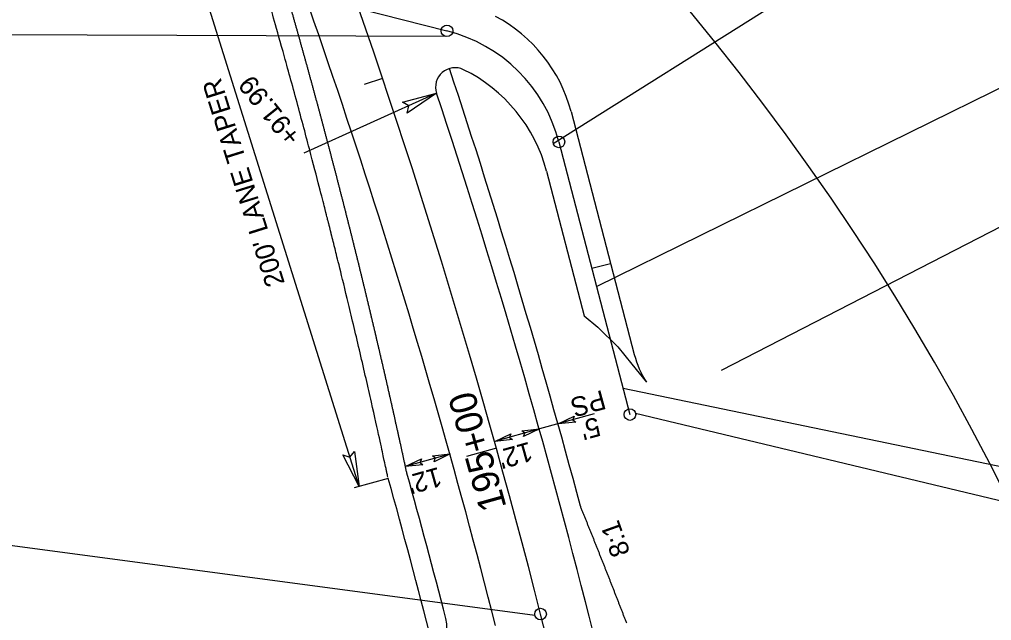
# Model space of a CAD drawing. Extents: x 472216 to 481979, y 489069 to 507339.
# Drawn here: x 474330.2 to 474581.3, y 504942 to 505097.3 of the extents above; entities that cross this region are included whole.
import ezdxf

# ---------------------------------------------------------------- set-up
doc = ezdxf.new("R2010")
doc.units = 0
for name, color, linetype in [('Old_Level_12', 7, 'Continuous'), ('Prop Drainage Structure Outlet Berm Ditch 850 10 CELL', 7, 'Continuous'), ('Prop Drainage Structure Pipe CSP 15in', 7, 'Continuous'), ('Prop Drainage Structure Pipe RCP 24in Class III Label', 7, 'Continuous'), ('Prop Erosion Embankment Toe Protection CELL', 7, 'Continuous'), ('Prop Erosion Embankment Toe Protection Label', 7, 'Continuous'), ('Sheet Block Revision CELL', 7, 'Continuous'), ('Sheet North Arrow Point CELL', 7, 'Continuous'), ('Sheet PE Seal Cell', 7, 'Continuous'), ('Sheet Profile Grid Major CELL', 7, 'Continuous'), ('Sheet Profile Grid Minor CELL', 7, 'Continuous')]:
    doc.layers.add(name, color=color, linetype=linetype)

msp = doc.modelspace()

# ---------------------------------------------------------------- linework, layer by layer
at = {"layer": 'Old_Level_12'}
for p, q in [((474468.1, 505065.27), (474591.32, 505142.84)), ((474479.29, 505028.3), (474619.29, 505097.25)), ((474440.27, 505092.89), (474243.56, 505093.57)), ((474486.13, 505002.03), (474683.18, 504961.05)), ((474489.36, 504995.58), (474672.15, 504951.71)), ((474463.36, 504943.28), (474219.49, 504975.73))]:
    msp.add_line(p, q, dxfattribs=at)
for centre in [(474440.64, 505094.35), (474469.56, 505065.65), (474487.91, 504995.2), (474464.81, 504943.65), (474464.81, 504943.65), (474464.81, 504943.65)]:
    msp.add_circle(centre, 1.5, dxfattribs=at)
at = {"layer": 'Prop Drainage Structure Outlet Berm Ditch 850 10 CELL'}
for points in [[(474429.11, 505075.95), (474437.95, 505078.25), (474430.36, 505073.06), (474430.75, 505074.99)], [(474473.91, 504993.26), (474469.37, 504992.8), (474473.51, 504994.79), (474473.18, 504993.86)], [(474457.53, 504988.71), (474452.99, 504988.24), (474457.13, 504990.23), (474456.79, 504989.31)], [(474460, 504991.01), (474464.54, 504991.48), (474460.4, 504989.49), (474460.74, 504990.41)], [(474416.72, 504985.68), (474417.93, 504976.63), (474413.7, 504984.79), (474415.57, 504984.17)], [(474434.42, 504982.24), (474429.88, 504981.77), (474434.02, 504983.76), (474433.68, 504982.84)], [(474436.89, 504984.54), (474441.43, 504985.01), (474437.29, 504983.02), (474437.63, 504983.94)]]:
    msp.add_lwpolyline(points, close=True, dxfattribs=at)
at = {"layer": 'Prop Drainage Structure Pipe RCP 24in Class III Label'}
for p, q in [((474472.68, 505073.48), (474489.03, 505010.74)), ((474466.36, 505058.07), (474476.11, 505020.68))]:
    msp.add_line(p, q, dxfattribs=at)
msp.add_lwpolyline([(474476.11, 505020.68), (474479.57, 505017.74), (474484.8, 505012.69), (474488.4, 505008.22), (474492.19, 505003.53)], dxfattribs=at)
for centre, radius, start, end in [((474435.12, 505063.69), 38.82, 14.6038, 62.291), ((474442.7, 505079.82), 5, 63.9734, 198.3442), ((474427.07, 505047.83), 40.6, 14.6038, 63.9734), ((472614.71, 504473.71), 1920.85, 14.25949, 18.34424), ((474513.22, 505017.04), 25, 194.6038, 212.727), ((472613.66, 504473.19), 1886, 14.40944, 15.58952), ((472540.97, 504454.71), 1997, 7.15514, 14.26658), ((474430.64, 504940.03), 10, 310.7167, 14.4094)]:
    msp.add_arc(centre, radius, start, end, dxfattribs=at)
for points in [[(474415.29, 505044.33), (474415.08, 505045.2), (474414.86, 505046.06), (474414.64, 505046.93), (474414.42, 505047.8), (474414.2, 505048.66), (474413.98, 505049.53), (474413.76, 505050.39), (474413.54, 505051.26), (474413.32, 505052.12), (474413.09, 505052.99), (474412.87, 505053.86), (474412.65, 505054.72), (474412.43, 505055.59), (474412.2, 505056.45), (474411.98, 505057.32), (474411.76, 505058.18), (474411.53, 505059.05), (474411.31, 505059.91), (474411.08, 505060.77), (474410.85, 505061.64), (474410.63, 505062.5), (474410.4, 505063.37), (474410.17, 505064.23), (474409.95, 505065.1), (474409.72, 505065.96), (474409.49, 505066.82), (474409.26, 505067.69), (474409.03, 505068.55), (474408.8, 505069.42), (474408.57, 505070.28), (474408.34, 505071.14), (474408.11, 505072.01), (474407.88, 505072.87), (474407.65, 505073.73), (474407.41, 505074.6), (474407.18, 505075.46), (474406.95, 505076.32), (474406.71, 505077.19), (474406.48, 505078.05), (474406.25, 505078.91), (474406.01, 505079.78), (474405.78, 505080.64), (474405.54, 505081.5), (474405.31, 505082.36), (474405.07, 505083.23), (474404.83, 505084.09), (474404.6, 505084.95), (474404.36, 505085.81), (474404.12, 505086.67), (474403.88, 505087.54), (474403.64, 505088.4), (474403.4, 505089.26), (474403.16, 505090.12), (474402.92, 505090.98), (474402.68, 505091.85), (474402.44, 505092.71), (474402.2, 505093.57), (474401.96, 505094.43), (474401.72, 505095.29), (474401.47, 505096.15), (474401.23, 505097.01), (474400.99, 505097.87), (474400.74, 505098.73), (474400.5, 505099.6), (474400.25, 505100.46), (474400.01, 505101.32), (474399.76, 505102.18), (474399.52, 505103.04), (474399.27, 505103.9), (474399.03, 505104.76), (474398.78, 505105.62), (474398.53, 505106.48), (474398.28, 505107.34), (474398.03, 505108.2)], [(474430.28, 504980.04), (474430.09, 504980.91), (474429.9, 504981.78), (474429.71, 504982.65), (474429.52, 504983.52), (474429.33, 504984.39), (474429.15, 504985.27), (474428.96, 504986.14), (474428.77, 504987.01), (474428.58, 504987.88), (474428.38, 504988.75), (474428.19, 504989.62), (474428, 504990.49), (474427.81, 504991.36), (474427.62, 504992.23), (474427.42, 504993.1), (474427.23, 504993.97), (474427.04, 504994.84), (474426.84, 504995.71), (474426.65, 504996.58), (474426.45, 504997.45), (474426.26, 504998.32), (474426.06, 504999.19), (474425.86, 505000.06), (474425.67, 505000.93), (474425.47, 505001.8), (474425.27, 505002.67), (474425.07, 505003.54), (474424.88, 505004.41), (474424.68, 505005.28), (474424.48, 505006.15), (474424.28, 505007.02), (474424.08, 505007.89), (474423.88, 505008.76), (474423.68, 505009.63), (474423.47, 505010.5), (474423.27, 505011.37), (474423.07, 505012.23), (474422.87, 505013.1), (474422.66, 505013.97), (474422.46, 505014.84), (474422.26, 505015.71), (474422.05, 505016.58), (474421.85, 505017.45), (474421.64, 505018.31), (474421.44, 505019.18), (474421.23, 505020.05), (474421.02, 505020.92), (474420.82, 505021.79), (474420.61, 505022.66), (474420.4, 505023.52), (474420.2, 505024.39), (474419.99, 505025.26), (474419.78, 505026.13), (474419.57, 505026.99), (474419.36, 505027.86), (474419.15, 505028.73), (474418.94, 505029.6), (474418.73, 505030.46), (474418.52, 505031.33), (474418.3, 505032.2), (474418.09, 505033.07), (474417.88, 505033.93), (474417.67, 505034.8), (474417.45, 505035.67), (474417.24, 505036.53), (474417.02, 505037.4), (474416.81, 505038.27), (474416.59, 505039.13), (474416.38, 505040), (474416.16, 505040.87), (474415.95, 505041.73), (474415.73, 505042.6), (474415.51, 505043.47), (474415.29, 505044.33)]]:
    msp.add_spline(points, degree=3, dxfattribs=at)
at = {"layer": 'Prop Erosion Embankment Toe Protection CELL'}
for centre, radius, start, end in [((472540.97, 504454.71), 2002, 14.96058, 18.33915), ((472613.66, 504473.19), 1881, 14.25965, 15.58952)]:
    msp.add_arc(centre, radius, start, end, dxfattribs=at)
for points in [[(474410.45, 505043.11), (474410.36, 505043.45), (474410.28, 505043.78), (474410.15, 505044.28), (474410.11, 505044.45), (474410.06, 505044.65), (474410.05, 505044.7), (474410.02, 505044.78), (474410.01, 505044.82), (474409.98, 505044.95), (474409.79, 505045.7), (474409.27, 505047.78), (474408.08, 505052.44), (474405.67, 505061.76), (474402.14, 505075.04), (474398.5, 505088.3), (474395.88, 505097.56), (474394.56, 505102.18), (474393.97, 505104.25), (474393.76, 505104.99), (474393.72, 505105.12), (474393.71, 505105.16), (474393.68, 505105.24), (474393.62, 505105.44), (474393.56, 505105.65), (474393.47, 505105.98), (474393.42, 505106.15), (474393.33, 505106.48), (474393.28, 505106.64), (474393.23, 505106.81)], [(474425.39, 504978.99), (474425.31, 504979.32), (474425.24, 504979.66), (474425.13, 504980.16), (474425.1, 504980.33), (474425.05, 504980.54), (474425.04, 504980.58), (474425.03, 504980.67), (474425.02, 504980.71), (474424.99, 504980.83), (474424.83, 504981.59), (474424.37, 504983.68), (474423.35, 504988.37), (474421.27, 504997.75), (474418.22, 505011.12), (474415.05, 505024.47), (474412.77, 505033.79), (474411.61, 505038.45), (474411.09, 505040.53), (474410.9, 505041.28), (474410.87, 505041.41), (474410.86, 505041.45), (474410.84, 505041.53), (474410.79, 505041.74), (474410.74, 505041.95), (474410.65, 505042.28), (474410.61, 505042.45), (474410.53, 505042.78), (474410.49, 505042.95), (474410.45, 505043.11)]]:
    msp.add_open_spline(points, degree=3, dxfattribs=at)
msp.add_spline([(474487.06, 504941.3), (474486.9, 504941.71), (474486.74, 504942.12), (474486.58, 504942.53), (474486.42, 504942.94), (474486.27, 504943.35), (474486.11, 504943.77), (474485.95, 504944.18), (474485.79, 504944.59), (474485.63, 504945), (474485.47, 504945.41), (474485.31, 504945.82), (474485.15, 504946.23), (474484.99, 504946.64), (474484.83, 504947.05), (474484.67, 504947.46), (474484.51, 504947.87), (474484.35, 504948.28), (474484.19, 504948.69), (474484.03, 504949.1), (474483.87, 504949.51), (474483.71, 504949.92), (474483.55, 504950.33), (474483.39, 504950.74), (474483.23, 504951.15), (474483.07, 504951.56), (474482.91, 504951.97), (474482.75, 504952.38), (474482.59, 504952.79), (474482.43, 504953.2), (474482.27, 504953.61), (474482.11, 504954.02), (474481.94, 504954.43), (474481.78, 504954.84), (474481.62, 504955.25), (474481.46, 504955.66), (474481.3, 504956.06), (474481.14, 504956.47), (474480.97, 504956.88), (474480.81, 504957.29), (474480.65, 504957.7), (474480.49, 504958.11), (474480.33, 504958.52), (474480.16, 504958.93), (474480, 504959.34), (474479.84, 504959.75), (474479.68, 504960.16), (474479.51, 504960.56), (474479.35, 504960.97), (474479.19, 504961.38), (474479.03, 504961.79), (474478.86, 504962.2), (474478.7, 504962.61), (474478.54, 504963.02), (474478.37, 504963.42), (474478.21, 504963.83), (474478.05, 504964.24), (474477.88, 504964.65), (474477.72, 504965.06), (474477.56, 504965.47), (474477.39, 504965.87), (474477.23, 504966.28), (474477.06, 504966.69), (474476.9, 504967.1), (474476.74, 504967.51), (474476.57, 504967.91), (474476.41, 504968.32), (474476.24, 504968.73), (474476.08, 504969.14), (474475.91, 504969.55), (474475.75, 504969.95), (474475.59, 504970.36), (474475.42, 504970.77), (474475.09, 504971.58)], degree=3, dxfattribs=at)
at = {"layer": 'Prop Erosion Embankment Toe Protection Label'}
msp.add_arc((472613.66, 504473.19), 1898, 14.25965, 21.58908, dxfattribs=at)
at = {"layer": 'Sheet Block Revision CELL'}
for p, q in [((474417.93, 504976.63), (474359.3, 505163.95)), ((474437.95, 505078.25), (474403.62, 505062.71)), ((474511.59, 505006.68), (474612.98, 505058.9)), ((474478.68, 504995.36), (474464.54, 504991.49)), ((474464.54, 504991.48), (474452.9, 504988.23)), ((474441.35, 504985), (474429.88, 504981.77)), ((474425.46, 504978.69), (474416.64, 504976.28))]:
    msp.add_line(p, q, dxfattribs=at)
at = {"layer": 'Sheet North Arrow Point CELL'}
for p, q in [((474417.84, 505100.1), (474440.64, 505094.35)), ((474469.56, 505065.65), (474487.91, 504995.2))]:
    msp.add_line(p, q, dxfattribs=at)
for centre, radius, start, end in [((472613.66, 504473.19), 1910, 14.25965, 38.44881), ((474003.55, 504683.86), 650, 346.91582, 43.31339), ((474430.85, 505055.56), 40, 14.6038, 75.8349), ((472540.97, 504454.71), 1985, 356.96875, 14.25965)]:
    msp.add_arc(centre, radius, start, end, dxfattribs=at)
at = {"layer": 'Sheet PE Seal Cell'}
for p, q in [((474424.01, 505082.06), (474419.27, 505080.47)), ((474478.06, 505032.99), (474482.9, 505034.25))]:
    msp.add_line(p, q, dxfattribs=at)
at = {"layer": 'Sheet Profile Grid Minor CELL'}
msp.add_line((474453.39, 504986.49), (474445.69, 504984.34), dxfattribs=at)

# ---------------------------------------------------------------- texts
at = {"layer": 'Prop Drainage Structure Pipe CSP 15in'}
for s, rotation, p in [("200' LANE TAPER", 107.378, (474398.8, 505029.13)), ('+91.99', 128.6712, (474403.2, 505067.2)), ('PS', 195.3148, (474480.79, 505001.6)), ("5'", 195.3148, (474479.43, 504994.66)), ("12'", 195.6442, (474461.9, 504988.23)), ("12'", 195.6442, (474438.45, 504981.7)), ('8:1', 109.6742, (474488.02, 504959.49))]:
    msp.add_text(s, height=5, rotation=rotation, dxfattribs=at).set_placement(p)
at = {"layer": 'Sheet Profile Grid Major CELL'}
msp.add_text('195+00', height=7, rotation=105.5895, dxfattribs=at).set_placement((474456.06, 504971.32))

doc.saveas('drawing.dxf')
